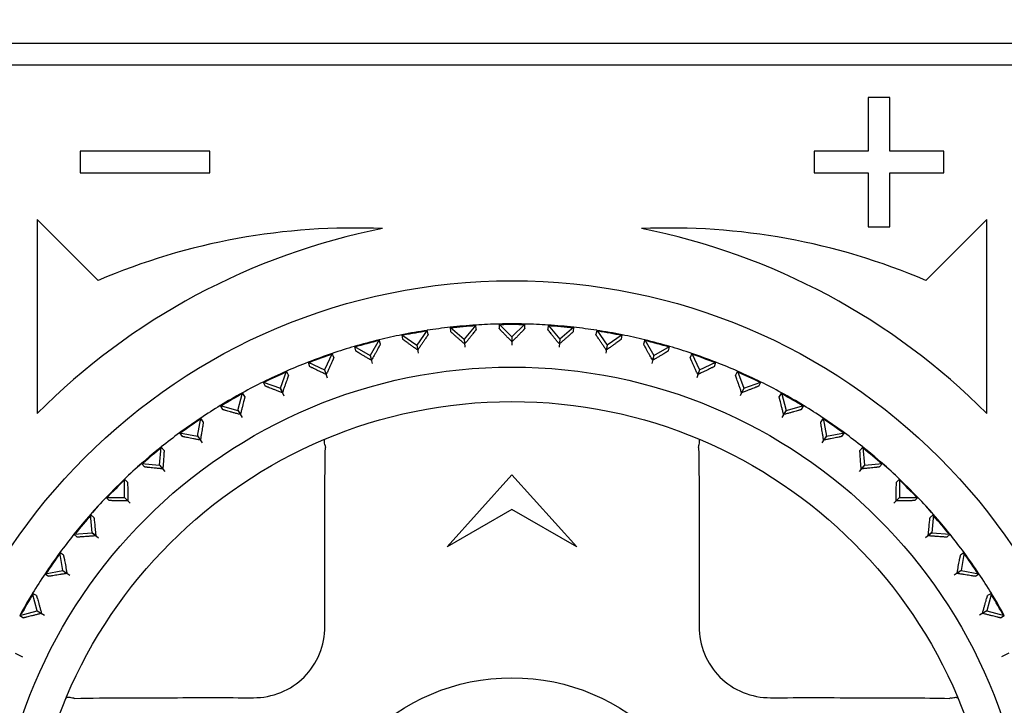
# Model space of a CAD drawing. Header units: millimetres. Extents: x 1117 to 38156, y -1945 to 7303.
# Tile 310 of 656: x 11003 to 11026, y 919 to 935. Entities that reach past the tile are written whole.
import ezdxf

# ---------------------------------------------------------------- set-up
doc = ezdxf.new("R2010")
doc.units = ezdxf.units.MM
doc.styles.get("Standard").update_dxf_attribs({"font": 'arial.ttf'})
doc.dimstyles.new('DIMSTYLE_1', dxfattribs={"dimtxt": 4.2, "dimasz": 3.6, "dimexe": 2.5, "dimexo": 0, "dimgap": 1.05, "dimtad": 1, "dimdsep": 46, "dimtxsty": 'Standard', "dimblk": '_FILLED', "dimblk1": '_FILLED', "dimblk2": '_FILLED', "dimcen": 0.09, "dimazin": 2, "dimtp": 0.01, "dimtm": 0.01, "dimtfac": 1, "dimtofl": 0, "dimtmove": 0, "dimatfit": 3, "dimldrblk": '_FILLED', "dimfxl": 0, "dimtolj": 1, "dimarcsym": 0})

# ---------------------------------------------------------------- blocks, each defined once
blk = doc.blocks.new('_FILLED')
at = {"color": 0, "linetype": 'ByBlock'}
blk.add_solid([(0, 0), (-1, 0.1667), (-1, -0.1667)], dxfattribs=at)
blk = doc.blocks.new('*D60')
at = {"color": 0, "linetype": 'Continuous', "lineweight": -2}
for p, q in [((10789.918, 787.713), (10789.918, 1129.029)), ((11106.918, 787.713), (11106.918, 1129.029)), ((10793.518, 1126.529), (11103.318, 1126.529))]:
    blk.add_line(p, q, dxfattribs=at)
at = {"layer": 'Defpoints', "color": 0, "linetype": 'Continuous'}
for p in [(11106.918, 1126.529), (10789.918, 787.713), (11106.918, 787.713)]:
    blk.add_point(p, dxfattribs=at)
at = {"color": 0, "linetype": 'Continuous', "lineweight": -2, "xscale": 3.6, "yscale": 3.6, "zscale": 3.6, "rotation": 180}
blk.add_blockref('_FILLED', (10789.918, 1126.529), dxfattribs=at)
at = {"color": 0, "linetype": 'Continuous', "lineweight": -2, "xscale": 3.6, "yscale": 3.6, "zscale": 3.6}
blk.add_blockref('_FILLED', (11106.918, 1126.529), dxfattribs=at)
at = {"color": 0, "linetype": 'Continuous', "insert": (10942.024, 1154.245), "char_height": 20, "width": 8.4, "attachment_point": 2, "line_spacing_factor": 0.9}
blk.add_mtext('\\A1;317', dxfattribs=at)

msp = doc.modelspace()

# ---------------------------------------------------------------- linework, layer by layer
at = {"color": 7, "linetype": 'Continuous'}
for p, q in [((11041.868, 934.823), (10986.968, 934.823)), ((10986.968, 934.323), (11041.868, 934.323)), ((11022.668, 933.573), (11022.668, 932.323)), ((11023.168, 933.573), (11022.668, 933.573)), ((11023.168, 932.323), (11023.168, 933.573)), ((11004.418, 932.323), (11004.418, 931.823)), ((11007.418, 932.323), (11004.418, 932.323)), ((11007.418, 931.823), (11007.418, 932.323)), ((11021.418, 932.323), (11021.418, 931.823)), ((11022.668, 932.323), (11021.418, 932.323)), ((11024.418, 932.323), (11023.168, 932.323)), ((11024.418, 931.823), (11024.418, 932.323)), ((11004.418, 931.823), (11007.418, 931.823)), ((11021.418, 931.823), (11022.668, 931.823)), ((11022.668, 931.823), (11022.668, 930.573)), ((11023.168, 930.573), (11023.168, 931.823)), ((11023.168, 931.823), (11024.418, 931.823)), ((11003.418, 930.743), (11003.418, 926.243)), ((11004.832, 929.329), (11003.418, 930.743)), ((11025.418, 930.743), (11024.004, 929.329)), ((11025.418, 926.243), (11025.418, 930.743)), ((11022.668, 930.573), (11023.168, 930.573)), ((11012.455, 928.174), (11012.213, 927.828)), ((11012.473, 928.074), (11012.455, 928.174)), ((11012.988, 928.244), (11012.997, 928.143)), ((11012.988, 928.244), (11013.311, 927.973)), ((11013.582, 928.296), (11013.311, 927.973)), ((11013.591, 928.195), (11013.582, 928.296)), ((11014.12, 928.319), (11014.12, 928.218)), ((11014.12, 928.319), (11014.418, 928.021)), ((11014.716, 928.319), (11014.418, 928.021)), ((11014.716, 928.218), (11014.716, 928.319)), ((11015.254, 928.296), (11015.245, 928.195)), ((11015.254, 928.296), (11015.525, 927.973)), ((11015.848, 928.244), (11015.525, 927.973)), ((11015.839, 928.143), (11015.848, 928.244)), ((11016.381, 928.174), (11016.363, 928.074)), ((11016.381, 928.174), (11016.623, 927.828)), ((11011.342, 927.954), (11011.131, 927.588)), ((11011.369, 927.855), (11011.342, 927.954)), ((11011.867, 928.07), (11011.885, 927.97)), ((11011.867, 928.07), (11012.213, 927.828)), ((11013.311, 927.974), (11013.328, 927.783)), ((11013.311, 927.973), (11013.321, 927.86)), ((11014.418, 928.023), (11014.418, 927.831)), ((11014.418, 928.021), (11014.418, 927.908)), ((11015.525, 927.974), (11015.508, 927.783)), ((11015.525, 927.973), (11015.515, 927.86)), ((11016.969, 928.07), (11016.623, 927.828)), ((11016.951, 927.97), (11016.969, 928.07)), ((11017.494, 927.954), (11017.467, 927.855)), ((11017.494, 927.954), (11017.705, 927.588)), ((11010.766, 927.799), (11010.792, 927.701)), ((11010.766, 927.799), (11011.131, 927.588)), ((11012.213, 927.83), (11012.246, 927.641)), ((11012.213, 927.828), (11012.233, 927.717)), ((11016.623, 927.83), (11016.59, 927.641)), ((11016.623, 927.828), (11016.603, 927.717)), ((11017.705, 927.588), (11018.07, 927.799)), ((11018.044, 927.701), (11018.07, 927.799)), ((11009.693, 927.433), (11009.727, 927.338)), ((11009.693, 927.433), (11010.075, 927.255)), ((11010.253, 927.637), (11010.075, 927.255)), ((11010.288, 927.542), (11010.253, 927.637)), ((11011.131, 927.59), (11011.181, 927.405)), ((11011.131, 927.588), (11011.161, 927.479)), ((11017.705, 927.59), (11017.655, 927.405)), ((11017.705, 927.588), (11017.675, 927.479)), ((11018.583, 927.637), (11018.548, 927.542)), ((11018.583, 927.637), (11018.761, 927.255)), ((11018.761, 927.255), (11019.143, 927.433)), ((11019.109, 927.338), (11019.143, 927.433)), ((11009.052, 926.831), (11009.196, 927.228)), ((11009.239, 927.136), (11009.196, 927.228)), ((11010.074, 927.257), (11010.14, 927.076)), ((11010.075, 927.255), (11010.114, 927.149)), ((11018.762, 927.257), (11018.696, 927.076)), ((11018.761, 927.255), (11018.722, 927.149)), ((11019.64, 927.228), (11019.597, 927.136)), ((11019.64, 927.228), (11019.785, 926.831)), ((11008.655, 926.976), (11008.698, 926.883)), ((11008.655, 926.976), (11009.052, 926.831)), ((11019.785, 926.831), (11020.181, 926.976)), ((11020.138, 926.883), (11020.181, 926.976)), ((11009.051, 926.833), (11009.132, 926.659)), ((11009.052, 926.831), (11009.099, 926.729)), ((11019.785, 926.833), (11019.704, 926.659)), ((11019.785, 926.831), (11019.737, 926.729)), ((11008.069, 926.32), (11008.178, 926.727)), ((11008.229, 926.639), (11008.178, 926.727)), ((11020.658, 926.727), (11020.607, 926.639)), ((11020.658, 926.727), (11020.767, 926.32)), ((11007.661, 926.429), (11007.712, 926.341)), ((11007.661, 926.429), (11008.069, 926.32)), ((11008.068, 926.321), (11008.164, 926.155)), ((11008.069, 926.32), (11008.126, 926.222)), ((11020.768, 926.321), (11020.672, 926.155)), ((11020.767, 926.32), (11020.711, 926.222)), ((11020.767, 926.32), (11021.175, 926.429)), ((11021.124, 926.341), (11021.175, 926.429)), ((11007.135, 925.724), (11007.208, 926.14)), ((11007.266, 926.057), (11007.208, 926.14)), ((11021.628, 926.14), (11021.57, 926.057)), ((11021.628, 926.14), (11021.701, 925.724)), ((11006.719, 925.798), (11006.777, 925.715)), ((11006.719, 925.798), (11007.135, 925.724)), ((11007.134, 925.726), (11007.244, 925.569)), ((11007.135, 925.724), (11007.2, 925.632)), ((11021.702, 925.726), (11021.592, 925.569)), ((11021.701, 925.724), (11021.637, 925.632)), ((11021.701, 925.724), (11022.117, 925.798)), ((11022.059, 925.715), (11022.117, 925.798)), ((11006.256, 925.05), (11006.292, 925.47)), ((11006.358, 925.393), (11006.292, 925.47)), ((11022.544, 925.47), (11022.478, 925.393)), ((11022.544, 925.47), (11022.58, 925.05)), ((11005.835, 925.087), (11005.901, 925.009)), ((11005.835, 925.087), (11006.256, 925.05)), ((11006.255, 925.051), (11006.378, 924.904)), ((11006.256, 925.05), (11006.329, 924.963)), ((11022.581, 925.051), (11022.458, 924.904)), ((11022.58, 925.05), (11022.508, 924.963)), ((11022.58, 925.05), (11023.001, 925.087)), ((11022.935, 925.009), (11023.001, 925.087)), ((11005.439, 924.302), (11005.439, 924.724)), ((11005.511, 924.652), (11005.439, 924.724)), ((11012.918, 923.157), (11014.418, 924.823)), ((11014.418, 924.823), (11015.918, 923.157)), ((11023.397, 924.724), (11023.325, 924.652)), ((11023.397, 924.724), (11023.397, 924.302)), ((11005.017, 924.302), (11005.089, 924.23)), ((11005.017, 924.302), (11005.439, 924.302)), ((11005.438, 924.303), (11005.574, 924.167)), ((11005.439, 924.302), (11005.519, 924.222)), ((11023.398, 924.303), (11023.263, 924.167)), ((11023.397, 924.302), (11023.317, 924.222)), ((11023.397, 924.302), (11023.819, 924.302)), ((11023.747, 924.23), (11023.819, 924.302)), ((11014.418, 924.023), (11012.918, 923.157)), ((11015.918, 923.157), (11014.418, 924.023)), ((11004.691, 923.485), (11004.654, 923.905)), ((11004.732, 923.84), (11004.654, 923.905)), ((11024.182, 923.905), (11024.104, 923.84)), ((11024.182, 923.905), (11024.145, 923.485)), ((11004.27, 923.448), (11004.691, 923.485)), ((11004.27, 923.448), (11004.348, 923.383)), ((11004.689, 923.486), (11004.836, 923.363)), ((11004.691, 923.485), (11004.777, 923.412)), ((11024.147, 923.486), (11024, 923.363)), ((11024.145, 923.485), (11024.059, 923.412)), ((11024.145, 923.485), (11024.566, 923.448)), ((11024.488, 923.383), (11024.566, 923.448)), ((11004.016, 922.606), (11003.943, 923.022)), ((11004.026, 922.963), (11003.943, 923.022)), ((11024.893, 923.022), (11024.81, 922.963)), ((11024.893, 923.022), (11024.82, 922.606)), ((11003.601, 922.533), (11004.016, 922.606)), ((11003.601, 922.533), (11003.684, 922.475)), ((11004.015, 922.607), (11004.172, 922.497)), ((11004.016, 922.606), (11004.109, 922.541)), ((11024.821, 922.607), (11024.664, 922.497)), ((11024.82, 922.606), (11024.727, 922.541)), ((11024.82, 922.606), (11025.235, 922.533)), ((11025.152, 922.475), (11025.235, 922.533)), ((11003.421, 921.672), (11003.312, 922.079)), ((11003.4, 922.028), (11003.312, 922.079)), ((11025.524, 922.079), (11025.415, 921.672)), ((11025.524, 922.079), (11025.436, 922.028)), ((11003.014, 921.563), (11003.421, 921.672)), ((11003.014, 921.563), (11003.102, 921.512)), ((11003.42, 921.673), (11003.586, 921.577)), ((11003.421, 921.672), (11003.519, 921.615)), ((11025.417, 921.673), (11025.25, 921.577)), ((11025.415, 921.672), (11025.317, 921.615)), ((11025.415, 921.672), (11025.823, 921.563)), ((11025.735, 921.512), (11025.823, 921.563)), ((11002.908, 920.69), (11003.082, 920.609)), ((11025.928, 920.69), (11025.754, 920.609))]:
    msp.add_line(p, q, dxfattribs=at)
for radius in [14, 12, 11.2, 4.8]:
    msp.add_circle((11014.418, 915.323), radius, dxfattribs=at)
for centre, radius, start, end in [((11014.418, 915.323), 15.5, 101.1599, 135.2087), ((11010.748, 915.545), 15, 87.4407, 113.2286), ((11018.088, 915.545), 15, 66.7714, 92.5593), ((11014.418, 915.323), 15.5, 44.7913, 78.8401), ((11014.418, 915.323), 13, 98.6907, 101.3076), ((11014.418, 915.323), 12.983, 98.6957, 101.1544), ((11014.418, 915.323), 13, 96.3147, 98.6853), ((11014.418, 915.323), 13, 93.6798, 96.318), ((11014.418, 915.323), 12.983, 93.678, 96.3198), ((11014.418, 915.323), 13, 91.3147, 93.6853), ((11014.418, 915.323), 13, 88.6918, 91.3082), ((11014.418, 915.323), 12.983, 88.6968, 91.1554), ((11014.418, 915.323), 13, 86.3147, 88.6853), ((11014.418, 915.323), 12.983, 83.6802, 86.322), ((11014.418, 915.323), 13, 83.682, 86.3202), ((11014.418, 915.323), 13, 81.3147, 83.6853), ((11014.418, 915.323), 13, 78.6924, 81.3093), ((11014.418, 915.323), 12.983, 78.6973, 81.1566), ((11014.418, 915.323), 13, 103.6807, 106.3213), ((11014.418, 915.323), 12.983, 103.6789, 106.323), ((11014.418, 915.323), 13, 101.3147, 103.6853), ((11014.418, 915.323), 13, 76.3147, 78.6853), ((11014.418, 915.323), 12.983, 73.677, 76.3211), ((11014.418, 915.323), 13, 73.6787, 76.3193), ((11014.418, 915.323), 13, 106.3147, 108.6853), ((11014.418, 915.323), 13, 71.3147, 73.6853), ((11014.418, 915.323), 13, 111.3147, 113.6853), ((11014.418, 915.323), 13, 108.6934, 111.3099), ((11014.418, 915.323), 12.983, 108.6983, 111.1577), ((11014.418, 915.323), 13, 68.6901, 71.3066), ((11014.418, 915.323), 12.983, 68.6951, 71.1531), ((11014.418, 915.323), 13, 66.3147, 68.6853), ((11014.418, 915.323), 13, 113.6813, 116.3176), ((11014.418, 915.323), 12.983, 113.6796, 116.3193), ((11014.418, 915.323), 12.983, 63.6807, 66.3204), ((11014.418, 915.323), 13, 63.6824, 66.3187), ((11014.418, 915.323), 13, 116.3147, 118.6853), ((11014.418, 915.323), 13, 61.3147, 63.6853), ((11014.418, 915.323), 13, 118.6896, 121.3064), ((11014.418, 915.323), 12.983, 118.6946, 121.1528), ((11014.418, 915.323), 13, 58.6936, 61.3104), ((11014.418, 915.323), 12.983, 58.6986, 61.1582), ((11014.418, 915.323), 13, 121.3147, 123.6853), ((11014.418, 915.323), 13, 56.3147, 58.6853), ((11014.418, 915.323), 13, 123.6794, 126.3213), ((11014.418, 915.323), 12.983, 123.6776, 126.323), ((11014.418, 915.323), 12.983, 53.677, 56.3224), ((11014.418, 915.323), 13, 53.6787, 56.3206), ((11014.418, 915.323), 13, 126.3147, 128.6853), ((11014.418, 915.323), 13, 51.3147, 53.6853), ((11014.418, 915.323), 13, 128.694, 141.306), ((11014.418, 915.323), 12.983, 128.6989, 131.1586), ((11014.418, 915.323), 13, 38.694, 51.306), ((11014.418, 915.323), 12.983, 48.6944, 51.1523), ((11014.418, 915.323), 13, 131.3147, 133.6853), ((11014.418, 915.323), 13, 46.3147, 48.6853), ((11014.418, 915.323), 12.983, 133.6805, 136.3196), ((11014.418, 915.323), 12.983, 43.6805, 46.3195), ((11014.418, 915.323), 13, 136.3147, 138.6853), ((11014.418, 915.323), 13, 41.3147, 43.6853), ((11014.418, 915.323), 12.983, 138.6944, 141.1523), ((11014.418, 915.323), 12.983, 38.6989, 41.1586), ((11014.418, 915.323), 13, 141.3147, 143.6853), ((11014.418, 915.323), 13, 36.3147, 38.6853), ((11014.418, 915.323), 13, 143.6787, 146.3206), ((11014.418, 915.323), 12.983, 143.677, 146.3224), ((11014.418, 915.323), 12.983, 33.6776, 36.323), ((11014.418, 915.323), 13, 33.6794, 36.3213), ((11014.418, 915.323), 13, 146.3147, 148.6853), ((11014.418, 915.323), 13, 31.3147, 33.6853), ((11014.418, 915.323), 13, 148.6937, 151.3104), ((11014.418, 915.323), 12.983, 148.6986, 151.1582), ((11014.418, 915.323), 13, 28.6896, 31.3063), ((11014.418, 915.323), 12.983, 28.6946, 31.1528)]:
    msp.add_arc(centre, radius, start, end, dxfattribs=at)
for points, knots in [([(11013.321, 927.86), (11013.299, 927.878), (11013.257, 927.914), (11013.197, 927.966), (11013.142, 928.013), (11013.095, 928.054), (11013.06, 928.085), (11013.037, 928.105), (11013.023, 928.117), (11013.012, 928.127), (11013.004, 928.135), (11013, 928.139), (11012.997, 928.142), (11012.997, 928.143)], [0, 0, 0, 0, 0.199481, 0.385367, 0.554329, 0.702459, 0.82537, 0.875938, 0.918501, 0.952563, 0.977679, 0.993532, 1, 1, 1, 1]), ([(11013.591, 928.195), (11013.591, 928.194), (11013.589, 928.191), (11013.586, 928.185), (11013.579, 928.177), (11013.57, 928.165), (11013.559, 928.151), (11013.539, 928.127), (11013.511, 928.091), (11013.471, 928.042), (11013.425, 927.986), (11013.375, 927.924), (11013.339, 927.882), (11013.321, 927.86)], [0, 0, 0, 0, 0.006467, 0.022314, 0.047417, 0.081484, 0.124046, 0.174615, 0.297555, 0.445709, 0.614672, 0.800566, 1, 1, 1, 1]), ([(11014.418, 927.908), (11014.398, 927.928), (11014.359, 927.967), (11014.304, 928.024), (11014.253, 928.076), (11014.209, 928.121), (11014.177, 928.154), (11014.156, 928.177), (11014.143, 928.19), (11014.134, 928.201), (11014.126, 928.209), (11014.122, 928.214), (11014.12, 928.217), (11014.12, 928.218)], [0, 0, 0, 0, 0.199481, 0.385367, 0.554329, 0.702459, 0.82537, 0.875938, 0.918501, 0.952563, 0.977679, 0.993532, 1, 1, 1, 1]), ([(11014.716, 928.218), (11014.716, 928.217), (11014.714, 928.214), (11014.71, 928.209), (11014.702, 928.201), (11014.693, 928.19), (11014.68, 928.177), (11014.659, 928.154), (11014.627, 928.121), (11014.583, 928.076), (11014.532, 928.024), (11014.477, 927.967), (11014.438, 927.928), (11014.418, 927.908)], [0, 0, 0, 0, 0.006467, 0.022314, 0.047417, 0.081484, 0.124046, 0.174615, 0.297555, 0.445709, 0.614672, 0.800566, 1, 1, 1, 1]), ([(11015.515, 927.86), (11015.497, 927.882), (11015.461, 927.924), (11015.411, 927.986), (11015.365, 928.042), (11015.326, 928.091), (11015.297, 928.127), (11015.277, 928.151), (11015.266, 928.165), (11015.257, 928.177), (11015.25, 928.185), (11015.247, 928.191), (11015.245, 928.194), (11015.245, 928.195)], [0, 0, 0, 0, 0.199481, 0.385367, 0.554329, 0.702459, 0.82537, 0.875938, 0.918501, 0.952563, 0.977679, 0.993532, 1, 1, 1, 1]), ([(11015.839, 928.143), (11015.839, 928.142), (11015.836, 928.139), (11015.832, 928.135), (11015.824, 928.127), (11015.813, 928.117), (11015.799, 928.105), (11015.776, 928.085), (11015.741, 928.054), (11015.694, 928.013), (11015.639, 927.966), (11015.579, 927.914), (11015.537, 927.878), (11015.515, 927.86)], [0, 0, 0, 0, 0.006467, 0.022314, 0.047417, 0.081484, 0.124046, 0.174615, 0.297555, 0.445709, 0.614672, 0.800566, 1, 1, 1, 1]), ([(11012.233, 927.717), (11012.209, 927.733), (11012.164, 927.765), (11012.1, 927.811), (11012.041, 927.854), (11011.99, 927.891), (11011.953, 927.918), (11011.928, 927.936), (11011.913, 927.947), (11011.902, 927.956), (11011.893, 927.963), (11011.888, 927.967), (11011.885, 927.969), (11011.885, 927.97)], [0, 0, 0, 0, 0.199481, 0.385367, 0.554329, 0.702459, 0.82537, 0.875938, 0.918501, 0.952563, 0.977679, 0.993532, 1, 1, 1, 1]), ([(11012.473, 928.074), (11012.473, 928.073), (11012.471, 928.07), (11012.468, 928.064), (11012.462, 928.055), (11012.454, 928.042), (11012.444, 928.027), (11012.427, 928.001), (11012.401, 927.963), (11012.366, 927.911), (11012.325, 927.851), (11012.28, 927.786), (11012.249, 927.74), (11012.233, 927.717)], [0, 0, 0, 0, 0.006467, 0.022314, 0.047417, 0.081484, 0.124046, 0.174615, 0.297555, 0.445709, 0.614672, 0.800566, 1, 1, 1, 1]), ([(11016.603, 927.717), (11016.587, 927.74), (11016.556, 927.786), (11016.511, 927.851), (11016.47, 927.911), (11016.435, 927.963), (11016.409, 928.001), (11016.392, 928.027), (11016.382, 928.042), (11016.374, 928.055), (11016.368, 928.064), (11016.366, 928.07), (11016.363, 928.073), (11016.363, 928.074)], [0, 0, 0, 0, 0.199481, 0.385367, 0.554329, 0.702459, 0.82537, 0.875938, 0.918501, 0.952563, 0.977679, 0.993532, 1, 1, 1, 1]), ([(11016.951, 927.97), (11016.951, 927.969), (11016.948, 927.967), (11016.943, 927.963), (11016.934, 927.956), (11016.923, 927.947), (11016.908, 927.936), (11016.883, 927.918), (11016.846, 927.891), (11016.795, 927.854), (11016.736, 927.811), (11016.672, 927.765), (11016.627, 927.733), (11016.603, 927.717)], [0, 0, 0, 0, 0.006467, 0.022314, 0.047417, 0.081484, 0.124046, 0.174615, 0.297555, 0.445709, 0.614672, 0.800566, 1, 1, 1, 1]), ([(11011.161, 927.479), (11011.136, 927.493), (11011.088, 927.521), (11011.02, 927.562), (11010.958, 927.599), (11010.904, 927.631), (11010.864, 927.655), (11010.838, 927.671), (11010.822, 927.681), (11010.81, 927.689), (11010.801, 927.694), (11010.796, 927.698), (11010.793, 927.7), (11010.792, 927.701)], [0, 0, 0, 0, 0.199481, 0.385367, 0.554329, 0.702459, 0.82537, 0.875938, 0.918501, 0.952563, 0.977679, 0.993532, 1, 1, 1, 1]), ([(11011.369, 927.855), (11011.369, 927.855), (11011.367, 927.851), (11011.365, 927.845), (11011.359, 927.836), (11011.353, 927.823), (11011.344, 927.807), (11011.329, 927.78), (11011.307, 927.739), (11011.276, 927.684), (11011.241, 927.621), (11011.202, 927.552), (11011.175, 927.504), (11011.161, 927.479)], [0, 0, 0, 0, 0.006467, 0.022314, 0.047417, 0.081484, 0.124046, 0.174615, 0.297555, 0.445709, 0.614672, 0.800566, 1, 1, 1, 1]), ([(11017.675, 927.479), (11017.661, 927.504), (11017.634, 927.552), (11017.595, 927.621), (11017.56, 927.684), (11017.529, 927.739), (11017.507, 927.78), (11017.492, 927.807), (11017.483, 927.823), (11017.477, 927.836), (11017.471, 927.845), (11017.469, 927.851), (11017.467, 927.855), (11017.467, 927.855)], [0, 0, 0, 0, 0.199481, 0.385367, 0.554329, 0.702459, 0.82537, 0.875938, 0.918501, 0.952563, 0.977679, 0.993532, 1, 1, 1, 1]), ([(11018.044, 927.701), (11018.043, 927.7), (11018.04, 927.698), (11018.035, 927.694), (11018.026, 927.689), (11018.014, 927.681), (11017.998, 927.671), (11017.972, 927.655), (11017.932, 927.631), (11017.878, 927.599), (11017.816, 927.562), (11017.748, 927.521), (11017.7, 927.493), (11017.675, 927.479)], [0, 0, 0, 0, 0.006467, 0.022314, 0.047417, 0.081484, 0.124046, 0.174615, 0.297555, 0.445709, 0.614672, 0.800566, 1, 1, 1, 1]), ([(11010.288, 927.542), (11010.288, 927.541), (11010.287, 927.538), (11010.285, 927.532), (11010.281, 927.522), (11010.275, 927.508), (11010.268, 927.491), (11010.256, 927.463), (11010.237, 927.421), (11010.211, 927.363), (11010.181, 927.297), (11010.149, 927.225), (11010.126, 927.175), (11010.114, 927.149)], [0, 0, 0, 0, 0.006467, 0.022314, 0.047417, 0.081484, 0.124046, 0.174615, 0.297555, 0.445709, 0.614672, 0.800566, 1, 1, 1, 1]), ([(11018.722, 927.149), (11018.71, 927.175), (11018.688, 927.225), (11018.655, 927.297), (11018.625, 927.363), (11018.599, 927.421), (11018.581, 927.463), (11018.568, 927.491), (11018.561, 927.508), (11018.556, 927.522), (11018.551, 927.532), (11018.549, 927.538), (11018.548, 927.541), (11018.548, 927.542)], [0, 0, 0, 0, 0.199481, 0.385367, 0.554329, 0.702459, 0.82537, 0.875938, 0.918501, 0.952563, 0.977679, 0.993532, 1, 1, 1, 1]), ([(11010.114, 927.149), (11010.088, 927.161), (11010.038, 927.185), (11009.966, 927.219), (11009.901, 927.25), (11009.845, 927.278), (11009.803, 927.298), (11009.775, 927.312), (11009.759, 927.32), (11009.746, 927.327), (11009.736, 927.332), (11009.731, 927.336), (11009.728, 927.337), (11009.727, 927.338)], [0, 0, 0, 0, 0.199481, 0.385367, 0.554329, 0.702459, 0.82537, 0.875938, 0.918501, 0.952563, 0.977679, 0.993532, 1, 1, 1, 1]), ([(11019.109, 927.338), (11019.108, 927.337), (11019.105, 927.336), (11019.1, 927.332), (11019.09, 927.327), (11019.077, 927.32), (11019.061, 927.312), (11019.033, 927.298), (11018.992, 927.278), (11018.935, 927.25), (11018.87, 927.219), (11018.798, 927.185), (11018.748, 927.161), (11018.722, 927.149)], [0, 0, 0, 0, 0.006467, 0.022314, 0.047417, 0.081484, 0.124046, 0.174615, 0.297555, 0.445709, 0.614672, 0.800566, 1, 1, 1, 1]), ([(11009.239, 927.136), (11009.239, 927.135), (11009.238, 927.131), (11009.237, 927.125), (11009.233, 927.115), (11009.229, 927.101), (11009.223, 927.083), (11009.213, 927.054), (11009.198, 927.01), (11009.178, 926.951), (11009.154, 926.883), (11009.127, 926.808), (11009.109, 926.756), (11009.099, 926.729)], [0, 0, 0, 0, 0.006467, 0.022314, 0.047417, 0.081484, 0.124046, 0.174615, 0.297555, 0.445709, 0.614672, 0.800566, 1, 1, 1, 1]), ([(11019.737, 926.729), (11019.727, 926.756), (11019.709, 926.808), (11019.682, 926.883), (11019.658, 926.951), (11019.638, 927.01), (11019.623, 927.054), (11019.613, 927.083), (11019.607, 927.101), (11019.603, 927.115), (11019.6, 927.125), (11019.598, 927.131), (11019.597, 927.135), (11019.597, 927.136)], [0, 0, 0, 0, 0.199481, 0.385367, 0.554329, 0.702459, 0.82537, 0.875938, 0.918501, 0.952563, 0.977679, 0.993532, 1, 1, 1, 1]), ([(11009.099, 926.729), (11009.073, 926.739), (11009.021, 926.758), (11008.946, 926.786), (11008.879, 926.811), (11008.82, 926.834), (11008.777, 926.851), (11008.748, 926.862), (11008.731, 926.869), (11008.718, 926.874), (11008.708, 926.878), (11008.702, 926.881), (11008.698, 926.883), (11008.698, 926.883)], [0, 0, 0, 0, 0.199481, 0.385367, 0.554329, 0.702459, 0.82537, 0.875938, 0.918501, 0.952563, 0.977679, 0.993532, 1, 1, 1, 1]), ([(11020.138, 926.883), (11020.138, 926.883), (11020.134, 926.881), (11020.128, 926.878), (11020.118, 926.874), (11020.105, 926.869), (11020.088, 926.862), (11020.059, 926.851), (11020.016, 926.834), (11019.957, 926.811), (11019.89, 926.786), (11019.815, 926.758), (11019.763, 926.739), (11019.737, 926.729)], [0, 0, 0, 0, 0.006467, 0.022314, 0.047417, 0.081484, 0.124046, 0.174615, 0.297555, 0.445709, 0.614672, 0.800566, 1, 1, 1, 1]), ([(11008.229, 926.639), (11008.229, 926.638), (11008.228, 926.635), (11008.228, 926.628), (11008.225, 926.618), (11008.222, 926.604), (11008.218, 926.586), (11008.211, 926.556), (11008.2, 926.511), (11008.184, 926.45), (11008.166, 926.38), (11008.147, 926.303), (11008.133, 926.249), (11008.126, 926.222)], [0, 0, 0, 0, 0.006479, 0.022339, 0.04741, 0.081452, 0.124048, 0.174639, 0.297535, 0.445682, 0.614742, 0.800679, 1, 1, 1, 1]), ([(11020.711, 926.222), (11020.703, 926.249), (11020.689, 926.303), (11020.67, 926.38), (11020.652, 926.45), (11020.637, 926.511), (11020.625, 926.556), (11020.618, 926.586), (11020.614, 926.604), (11020.611, 926.618), (11020.608, 926.628), (11020.608, 926.635), (11020.607, 926.638), (11020.607, 926.639)], [0, 0, 0, 0, 0.199427, 0.385378, 0.554375, 0.702511, 0.825453, 0.876007, 0.918559, 0.952614, 0.977701, 0.993538, 1, 1, 1, 1]), ([(11008.126, 926.222), (11008.098, 926.229), (11008.045, 926.244), (11007.968, 926.265), (11007.899, 926.285), (11007.838, 926.302), (11007.794, 926.315), (11007.764, 926.324), (11007.746, 926.329), (11007.733, 926.333), (11007.722, 926.337), (11007.716, 926.339), (11007.713, 926.34), (11007.712, 926.341)], [0, 0, 0, 0, 0.199427, 0.385376, 0.554371, 0.702508, 0.825449, 0.876003, 0.918556, 0.952613, 0.9777, 0.993537, 1, 1, 1, 1]), ([(11021.124, 926.341), (11021.123, 926.34), (11021.12, 926.339), (11021.114, 926.337), (11021.103, 926.333), (11021.09, 926.329), (11021.072, 926.324), (11021.042, 926.315), (11020.998, 926.302), (11020.937, 926.285), (11020.868, 926.265), (11020.791, 926.244), (11020.738, 926.229), (11020.711, 926.222)], [0, 0, 0, 0, 0.00648, 0.022341, 0.047414, 0.081455, 0.124052, 0.174644, 0.297542, 0.445687, 0.614744, 0.800679, 1, 1, 1, 1]), ([(11007.266, 926.057), (11007.267, 926.056), (11007.266, 926.052), (11007.266, 926.046), (11007.264, 926.035), (11007.262, 926.021), (11007.26, 926.003), (11007.255, 925.972), (11007.248, 925.926), (11007.238, 925.864), (11007.226, 925.793), (11007.213, 925.714), (11007.204, 925.66), (11007.2, 925.632)], [0, 0, 0, 0, 0.006467, 0.022314, 0.047417, 0.081484, 0.124046, 0.174615, 0.297555, 0.445709, 0.614672, 0.800566, 1, 1, 1, 1]), ([(11021.637, 925.632), (11021.632, 925.66), (11021.623, 925.714), (11021.61, 925.793), (11021.598, 925.864), (11021.588, 925.926), (11021.581, 925.972), (11021.576, 926.003), (11021.574, 926.021), (11021.572, 926.035), (11021.57, 926.046), (11021.57, 926.052), (11021.569, 926.056), (11021.57, 926.057)], [0, 0, 0, 0, 0.199481, 0.385367, 0.554329, 0.702459, 0.82537, 0.875938, 0.918501, 0.952563, 0.977679, 0.993532, 1, 1, 1, 1]), ([(11007.2, 925.632), (11007.171, 925.637), (11007.117, 925.647), (11007.039, 925.662), (11006.968, 925.675), (11006.906, 925.687), (11006.861, 925.696), (11006.83, 925.702), (11006.813, 925.706), (11006.798, 925.709), (11006.788, 925.711), (11006.782, 925.713), (11006.778, 925.714), (11006.777, 925.715)], [0, 0, 0, 0, 0.199481, 0.385367, 0.554329, 0.702459, 0.82537, 0.875938, 0.918501, 0.952563, 0.977679, 0.993532, 1, 1, 1, 1]), ([(11010.089, 925.503), (11010.083, 925.521), (11010.075, 925.555), (11010.07, 925.595), (11010.072, 925.622), (11010.076, 925.639), (11010.084, 925.65), (11010.09, 925.653)], [0, 0, 0, 0, 0.363655, 0.657408, 0.772233, 0.865602, 1, 1, 1, 1]), ([(11018.747, 925.503), (11018.753, 925.521), (11018.761, 925.555), (11018.766, 925.595), (11018.764, 925.622), (11018.76, 925.639), (11018.752, 925.65), (11018.746, 925.653)], [0, 0, 0, 0, 0.363667, 0.657422, 0.772247, 0.865613, 1, 1, 1, 1]), ([(11022.059, 925.715), (11022.058, 925.714), (11022.054, 925.713), (11022.048, 925.711), (11022.038, 925.709), (11022.023, 925.706), (11022.006, 925.702), (11021.975, 925.696), (11021.93, 925.687), (11021.868, 925.675), (11021.797, 925.662), (11021.719, 925.647), (11021.665, 925.637), (11021.637, 925.632)], [0, 0, 0, 0, 0.006467, 0.022314, 0.047417, 0.081484, 0.124046, 0.174615, 0.297555, 0.445709, 0.614672, 0.800566, 1, 1, 1, 1]), ([(11006.358, 925.393), (11006.358, 925.392), (11006.358, 925.388), (11006.358, 925.382), (11006.358, 925.371), (11006.357, 925.356), (11006.356, 925.338), (11006.354, 925.307), (11006.351, 925.261), (11006.347, 925.198), (11006.341, 925.126), (11006.335, 925.047), (11006.331, 924.992), (11006.329, 924.963)], [0, 0, 0, 0, 0.006467, 0.022314, 0.047417, 0.081484, 0.124046, 0.174615, 0.297555, 0.445709, 0.614672, 0.800566, 1, 1, 1, 1]), ([(11010.081, 921.312), (11010.079, 921.661), (11010.078, 922.386), (11010.08, 923.464), (11010.083, 924.497), (11010.089, 925.154), (11010.095, 925.459)], [0, 0, 0, 0, 0.252806, 0.524632, 0.779819, 1, 1, 1, 1]), ([(11010.089, 925.503), (11010.09, 925.5), (11010.094, 925.485), (11010.095, 925.47), (11010.095, 925.459)], [0, 0, 0, 0, 0.245459, 1, 1, 1, 1]), ([(11018.741, 925.459), (11018.741, 925.463), (11018.742, 925.478), (11018.744, 925.493), (11018.747, 925.503)], [0, 0, 0, 0, 0.254329, 1, 1, 1, 1]), ([(11018.741, 925.459), (11018.748, 925.073), (11018.754, 924.314), (11018.757, 922.932), (11018.758, 921.936), (11018.755, 921.312)], [0, 0, 0, 0, 0.279406, 0.548469, 1, 1, 1, 1]), ([(11022.508, 924.963), (11022.505, 924.992), (11022.501, 925.047), (11022.495, 925.126), (11022.489, 925.198), (11022.485, 925.261), (11022.482, 925.307), (11022.48, 925.338), (11022.479, 925.356), (11022.478, 925.371), (11022.478, 925.382), (11022.478, 925.388), (11022.478, 925.392), (11022.478, 925.393)], [0, 0, 0, 0, 0.199481, 0.385367, 0.554329, 0.702459, 0.82537, 0.875938, 0.918501, 0.952563, 0.977679, 0.993532, 1, 1, 1, 1]), ([(11006.329, 924.963), (11006.3, 924.966), (11006.245, 924.971), (11006.166, 924.979), (11006.094, 924.986), (11006.031, 924.993), (11005.985, 924.998), (11005.955, 925.001), (11005.937, 925.003), (11005.922, 925.005), (11005.911, 925.007), (11005.905, 925.008), (11005.901, 925.008), (11005.901, 925.009)], [0, 0, 0, 0, 0.199481, 0.385367, 0.554329, 0.702459, 0.82537, 0.875938, 0.918501, 0.952563, 0.977679, 0.993532, 1, 1, 1, 1]), ([(11022.935, 925.009), (11022.935, 925.008), (11022.931, 925.008), (11022.925, 925.007), (11022.914, 925.005), (11022.899, 925.003), (11022.881, 925.001), (11022.851, 924.998), (11022.805, 924.993), (11022.742, 924.986), (11022.67, 924.979), (11022.591, 924.971), (11022.536, 924.966), (11022.508, 924.963)], [0, 0, 0, 0, 0.006467, 0.022314, 0.047417, 0.081484, 0.124046, 0.174615, 0.297555, 0.445709, 0.614672, 0.800566, 1, 1, 1, 1]), ([(11005.511, 924.652), (11005.511, 924.651), (11005.511, 924.647), (11005.512, 924.641), (11005.513, 924.63), (11005.513, 924.616), (11005.514, 924.597), (11005.515, 924.566), (11005.516, 924.52), (11005.517, 924.457), (11005.518, 924.385), (11005.518, 924.306), (11005.519, 924.25), (11005.519, 924.222)], [0, 0, 0, 0, 0.006467, 0.022314, 0.047417, 0.081484, 0.124046, 0.174615, 0.297555, 0.445709, 0.614672, 0.800566, 1, 1, 1, 1]), ([(11023.317, 924.222), (11023.317, 924.25), (11023.318, 924.306), (11023.318, 924.385), (11023.319, 924.457), (11023.32, 924.52), (11023.321, 924.566), (11023.322, 924.597), (11023.323, 924.616), (11023.323, 924.63), (11023.324, 924.641), (11023.325, 924.647), (11023.325, 924.651), (11023.325, 924.652)], [0, 0, 0, 0, 0.199481, 0.385367, 0.554329, 0.702459, 0.82537, 0.875938, 0.918501, 0.952563, 0.977679, 0.993532, 1, 1, 1, 1]), ([(11005.519, 924.222), (11005.49, 924.222), (11005.435, 924.222), (11005.356, 924.223), (11005.284, 924.224), (11005.22, 924.225), (11005.174, 924.226), (11005.143, 924.227), (11005.125, 924.227), (11005.111, 924.228), (11005.1, 924.228), (11005.093, 924.229), (11005.09, 924.229), (11005.089, 924.23)], [0, 0, 0, 0, 0.199481, 0.385367, 0.554329, 0.702459, 0.82537, 0.875938, 0.918501, 0.952563, 0.977679, 0.993532, 1, 1, 1, 1]), ([(11023.747, 924.23), (11023.746, 924.229), (11023.743, 924.229), (11023.736, 924.228), (11023.725, 924.228), (11023.711, 924.227), (11023.693, 924.227), (11023.662, 924.226), (11023.616, 924.225), (11023.552, 924.224), (11023.48, 924.223), (11023.401, 924.222), (11023.346, 924.222), (11023.317, 924.222)], [0, 0, 0, 0, 0.006467, 0.022314, 0.047417, 0.081484, 0.124046, 0.174615, 0.297555, 0.445709, 0.614672, 0.800566, 1, 1, 1, 1]), ([(11004.732, 923.84), (11004.732, 923.839), (11004.733, 923.836), (11004.734, 923.829), (11004.735, 923.818), (11004.737, 923.804), (11004.74, 923.786), (11004.743, 923.755), (11004.748, 923.709), (11004.754, 923.647), (11004.762, 923.575), (11004.769, 923.496), (11004.775, 923.441), (11004.777, 923.412)], [0, 0, 0, 0, 0.006467, 0.022314, 0.047417, 0.081484, 0.124046, 0.174615, 0.297555, 0.445709, 0.614672, 0.800566, 1, 1, 1, 1]), ([(11024.059, 923.412), (11024.061, 923.441), (11024.067, 923.496), (11024.074, 923.575), (11024.082, 923.647), (11024.088, 923.709), (11024.093, 923.755), (11024.097, 923.786), (11024.099, 923.804), (11024.101, 923.818), (11024.102, 923.829), (11024.104, 923.836), (11024.104, 923.839), (11024.104, 923.84)], [0, 0, 0, 0, 0.199481, 0.385367, 0.554329, 0.702459, 0.82537, 0.875938, 0.918501, 0.952563, 0.977679, 0.993532, 1, 1, 1, 1]), ([(11004.777, 923.412), (11004.749, 923.41), (11004.694, 923.406), (11004.614, 923.399), (11004.543, 923.394), (11004.48, 923.39), (11004.434, 923.386), (11004.403, 923.385), (11004.384, 923.383), (11004.37, 923.383), (11004.359, 923.382), (11004.353, 923.383), (11004.349, 923.382), (11004.348, 923.383)], [0, 0, 0, 0, 0.199481, 0.385367, 0.554329, 0.702459, 0.82537, 0.875938, 0.918501, 0.952563, 0.977679, 0.993532, 1, 1, 1, 1]), ([(11024.488, 923.383), (11024.487, 923.382), (11024.484, 923.383), (11024.477, 923.382), (11024.466, 923.383), (11024.452, 923.383), (11024.433, 923.385), (11024.402, 923.386), (11024.356, 923.39), (11024.294, 923.394), (11024.222, 923.399), (11024.142, 923.406), (11024.087, 923.41), (11024.059, 923.412)], [0, 0, 0, 0, 0.006467, 0.022314, 0.047417, 0.081484, 0.124046, 0.174615, 0.297555, 0.445709, 0.614672, 0.800566, 1, 1, 1, 1]), ([(11004.026, 922.963), (11004.027, 922.963), (11004.027, 922.959), (11004.03, 922.953), (11004.032, 922.942), (11004.035, 922.928), (11004.039, 922.91), (11004.045, 922.88), (11004.054, 922.835), (11004.066, 922.773), (11004.079, 922.702), (11004.094, 922.624), (11004.104, 922.569), (11004.109, 922.541)], [0, 0, 0, 0, 0.006467, 0.022314, 0.047417, 0.081484, 0.124046, 0.174615, 0.297555, 0.445709, 0.614672, 0.800566, 1, 1, 1, 1]), ([(11024.727, 922.541), (11024.732, 922.569), (11024.742, 922.624), (11024.757, 922.702), (11024.77, 922.773), (11024.782, 922.835), (11024.791, 922.88), (11024.797, 922.91), (11024.801, 922.928), (11024.804, 922.942), (11024.806, 922.953), (11024.809, 922.959), (11024.809, 922.963), (11024.81, 922.963)], [0, 0, 0, 0, 0.199481, 0.385367, 0.554329, 0.702459, 0.82537, 0.875938, 0.918501, 0.952563, 0.977679, 0.993532, 1, 1, 1, 1]), ([(11004.109, 922.541), (11004.081, 922.536), (11004.026, 922.527), (11003.948, 922.514), (11003.877, 922.503), (11003.814, 922.493), (11003.769, 922.486), (11003.738, 922.481), (11003.72, 922.478), (11003.706, 922.476), (11003.695, 922.475), (11003.688, 922.475), (11003.685, 922.474), (11003.684, 922.475)], [0, 0, 0, 0, 0.199481, 0.385367, 0.554329, 0.702459, 0.82537, 0.875938, 0.918501, 0.952563, 0.977679, 0.993532, 1, 1, 1, 1]), ([(11025.152, 922.475), (11025.151, 922.474), (11025.148, 922.475), (11025.141, 922.475), (11025.13, 922.476), (11025.116, 922.478), (11025.098, 922.481), (11025.067, 922.486), (11025.022, 922.493), (11024.959, 922.503), (11024.888, 922.514), (11024.81, 922.527), (11024.755, 922.536), (11024.727, 922.541)], [0, 0, 0, 0, 0.006467, 0.022314, 0.047417, 0.081484, 0.124046, 0.174615, 0.297555, 0.445709, 0.614672, 0.800566, 1, 1, 1, 1]), ([(11003.4, 922.028), (11003.401, 922.028), (11003.401, 922.024), (11003.404, 922.019), (11003.407, 922.008), (11003.412, 921.994), (11003.417, 921.977), (11003.426, 921.947), (11003.439, 921.903), (11003.456, 921.842), (11003.475, 921.773), (11003.497, 921.696), (11003.511, 921.643), (11003.519, 921.615)], [0, 0, 0, 0, 0.006479, 0.02234, 0.047412, 0.081453, 0.124049, 0.17464, 0.297537, 0.445683, 0.614742, 0.800679, 1, 1, 1, 1]), ([(11025.317, 921.615), (11025.325, 921.643), (11025.339, 921.696), (11025.361, 921.773), (11025.38, 921.842), (11025.398, 921.903), (11025.41, 921.947), (11025.419, 921.977), (11025.424, 921.994), (11025.429, 922.008), (11025.432, 922.019), (11025.435, 922.024), (11025.435, 922.028), (11025.436, 922.028)], [0, 0, 0, 0, 0.199427, 0.385378, 0.554374, 0.70251, 0.825452, 0.876006, 0.918558, 0.952614, 0.977701, 0.993538, 1, 1, 1, 1]), ([(11003.519, 921.615), (11003.491, 921.608), (11003.438, 921.594), (11003.361, 921.574), (11003.291, 921.557), (11003.23, 921.541), (11003.185, 921.53), (11003.155, 921.523), (11003.137, 921.519), (11003.123, 921.516), (11003.112, 921.513), (11003.106, 921.512), (11003.102, 921.511), (11003.102, 921.512)], [0, 0, 0, 0, 0.199427, 0.385377, 0.554372, 0.702509, 0.82545, 0.876004, 0.918557, 0.952613, 0.9777, 0.993537, 1, 1, 1, 1]), ([(11025.735, 921.512), (11025.734, 921.511), (11025.73, 921.512), (11025.724, 921.513), (11025.713, 921.516), (11025.699, 921.519), (11025.681, 921.523), (11025.651, 921.53), (11025.606, 921.541), (11025.545, 921.557), (11025.475, 921.574), (11025.398, 921.594), (11025.345, 921.608), (11025.317, 921.615)], [0, 0, 0, 0, 0.00648, 0.022341, 0.047413, 0.081454, 0.124051, 0.174643, 0.297541, 0.445686, 0.614743, 0.800679, 1, 1, 1, 1]), ([(11008.429, 919.66), (11008.645, 919.659), (11009.081, 919.743), (11009.632, 920.109), (11009.998, 920.66), (11010.082, 921.095), (11010.081, 921.312)], [0, 0, 0, 0, 0.251375, 0.5, 0.748626, 1, 1, 1, 1]), ([(11018.755, 921.312), (11018.754, 921.095), (11018.838, 920.66), (11019.204, 920.109), (11019.755, 919.743), (11020.191, 919.659), (11020.407, 919.66)], [0, 0, 0, 0, 0.251374, 0.499999, 0.748624, 1, 1, 1, 1]), ([(11004.237, 919.652), (11004.219, 919.657), (11004.186, 919.666), (11004.145, 919.67), (11004.119, 919.668), (11004.102, 919.665), (11004.091, 919.657), (11004.088, 919.65)], [0, 0, 0, 0, 0.363666, 0.657421, 0.772245, 0.865612, 1, 1, 1, 1]), ([(11004.282, 919.646), (11004.668, 919.653), (11005.426, 919.659), (11006.808, 919.662), (11007.805, 919.663), (11008.429, 919.66)], [0, 0, 0, 0, 0.279142, 0.548318, 1, 1, 1, 1]), ([(11020.407, 919.66), (11020.757, 919.662), (11021.482, 919.662), (11022.56, 919.661), (11023.593, 919.658), (11024.25, 919.652), (11024.554, 919.646)], [0, 0, 0, 0, 0.252878, 0.524717, 0.77986, 1, 1, 1, 1]), ([(11024.598, 919.652), (11024.617, 919.657), (11024.65, 919.666), (11024.691, 919.671), (11024.717, 919.669), (11024.734, 919.665), (11024.745, 919.657), (11024.748, 919.651)], [0, 0, 0, 0, 0.363655, 0.657408, 0.772233, 0.865602, 1, 1, 1, 1]), ([(11004.282, 919.646), (11004.278, 919.646), (11004.263, 919.646), (11004.248, 919.648), (11004.237, 919.652)], [0, 0, 0, 0, 0.254329, 1, 1, 1, 1]), ([(11024.598, 919.652), (11024.595, 919.651), (11024.58, 919.647), (11024.565, 919.646), (11024.554, 919.646)], [0, 0, 0, 0, 0.245459, 1, 1, 1, 1])]:
    msp.add_open_spline(points, degree=3, knots=knots, dxfattribs=at)

# ---------------------------------------------------------------- dimensions: what is measured, and where the dimension line sits
at = {"linetype": 'Continuous'}
dim = msp.add_linear_dim(base=(11106.918, 1126.529), p1=(10789.918, 787.713), p2=(11106.918, 787.713), dimstyle='DIMSTYLE_1', override={"dimtxt": 20}, dxfattribs=at)
dim.commit()
dim.dimension.update_dxf_attribs({"geometry": '*D60', "text_midpoint": (10942.024, 1126.529), "dimtype": 160})

doc.saveas('drawing.dxf')
